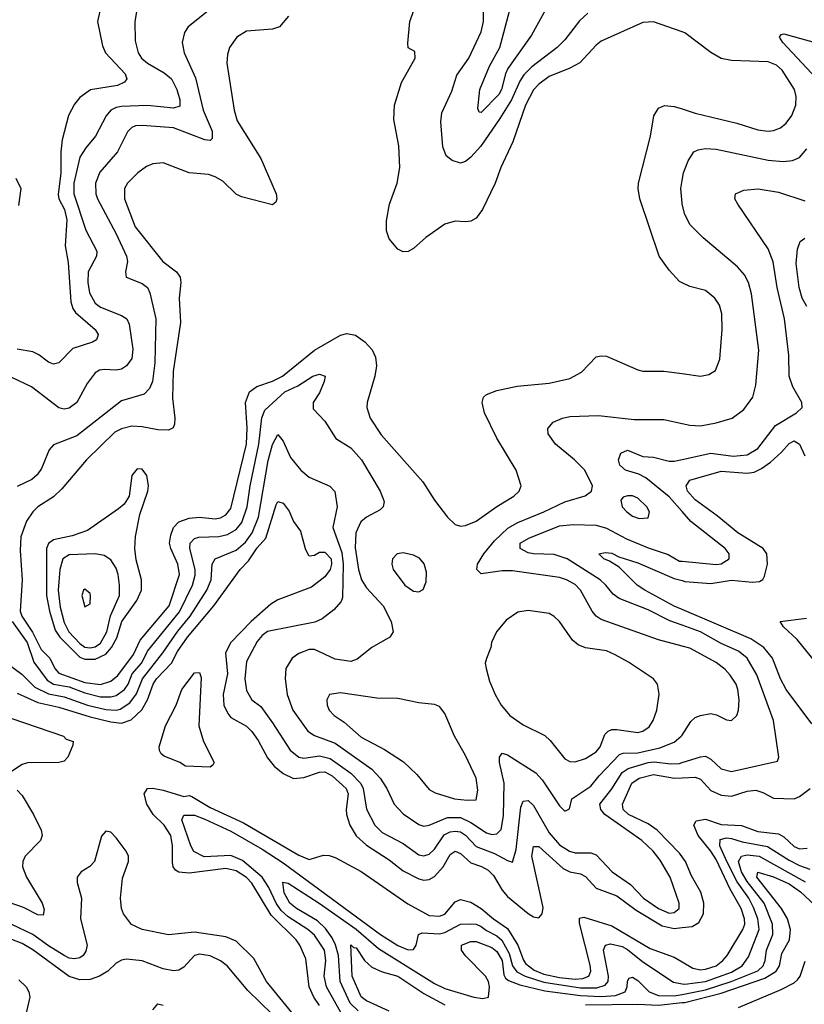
# Model space of a CAD drawing. Header units: inches. Extents: x 884549 to 1028252, y 526810 to 653624.
# Tile 675 of 1056: x 987460 to 990469, y 572463 to 576237. Entities that reach past the tile are written whole.
import ezdxf

# ---------------------------------------------------------------- set-up
doc = ezdxf.new("R2010")
doc.units = ezdxf.units.IN
doc.header["$MEASUREMENT"] = 0
doc.layers.add('A9587', color=7, linetype='Continuous')
doc.layers.add('A9597', color=7, linetype='Continuous')

msp = doc.modelspace()

# ---------------------------------------------------------------- linework, layer by layer
at = {"layer": 'A9587', "color": 5}
for points, elevation in [([(987910, 576282.9), (987901.2, 576230), (987903.4, 576156.6), (987914.2, 576110), (987927.2, 576090), (987949.5, 576070), (988013.8, 576033.8), (988042.4, 576010), (988062.1, 575970), (988074.1, 575930), (988073.7, 575906.2), (988050, 575898.4), (987950, 575908.6), (987850, 575904.5), (987830, 575901.1), (987810, 575890.5), (987791.3, 575868.7), (987750.8, 575790), (987713.6, 575746.4), (987691.1, 575710), (987667.1, 575610), (987667, 575570), (987714.1, 575430), (987756, 575350), (987754.2, 575330), (987722.8, 575270), (987720.7, 575230), (987727.5, 575190), (987750, 575150.9), (987770, 575135.6), (987850, 575102.8), (987870.2, 575090), (987880.1, 575070), (987894, 574974), (987890, 574938.9), (987870.1, 574909.9), (987850, 574897.3), (987830, 574893.9), (987783.3, 574896.6), (987766.6, 574893.4), (987750, 574883.5), (987718.1, 574841.9), (987679.3, 574770), (987650, 574747.7), (987630, 574744.5), (987610, 574749.8), (987504.7, 574830), (987430, 574865.7)], 2140), ([(988220.1, 576299.9), (988106, 576210), (988092.1, 576187.9), (988083.2, 576150), (988090.2, 576110), (988134.7, 576014.7), (988163, 575890), (988197.7, 575810), (988198, 575782), (988190, 575774.3), (988170, 575776.8), (988050, 575822.4), (987930, 575832), (987904.2, 575830), (987890, 575824.1), (987873.2, 575806.8), (987835.1, 575730), (987767.2, 575652.8), (987750.6, 575610), (987751.5, 575570), (987757.9, 575550), (987830, 575415.9), (987869.5, 575330), (987872.8, 575310), (987866, 575270), (987868.7, 575250), (987930, 575225.4), (987950.1, 575210.1), (987959.5, 575190), (987981.6, 575090), (987977.7, 574922.3), (987969, 574850), (987957.2, 574822.8), (987937.8, 574802.2), (987850, 574775.8), (987678.5, 574641.5), (987590, 574606.8), (987572.4, 574587.6), (987543.2, 574516.8), (987527, 574493), (987506, 574474), (987450, 574447.3)], 2160), ([(990000, 576190.3), (989890, 576229.1), (989850, 576226), (989690, 576154.7), (989670, 576139.8), (989608, 576072), (989570, 576051.6), (989490, 576018.9), (989450.1, 575990), (989430, 575968.1), (989399.4, 575910), (989351.4, 575768.6), (989304.8, 575670), (989282.6, 575610), (989234.3, 575510), (989210, 575476.8), (989190, 575465.1), (989170, 575462), (989130, 575465.3), (989090, 575453.8), (989017.2, 575402.8), (988970, 575359.7), (988950, 575348.3), (988930, 575346.9), (988910, 575356.9), (988877, 575397), (988867.1, 575427.2), (988866.4, 575466.4), (988878.6, 575530), (988907.4, 575610), (988917.3, 575670), (988913.9, 575753.9), (988894.2, 575854.2), (988897.5, 575910), (988924.2, 575995.8), (988976.9, 576090), (988975.3, 576115.3), (988950, 576129.2), (988947.7, 576147.7), (988955.8, 576230), (988978.2, 576290)], 2180), ([(989490, 576300.3), (989422.1, 576177.9), (989332.2, 576050), (989322.4, 576030), (989308, 575970), (989297.4, 575950), (989230, 575881.2), (989222, 575882), (989216.2, 575896.2), (989224.7, 575970), (989261.5, 576058.5), (989301.7, 576130), (989338.1, 576270)], 2140), ([(987767.8, 576270), (987758.1, 576230), (987776.9, 576136.9), (987788.8, 576110), (987865, 576030), (987870.4, 576010), (987861.9, 575998.1), (987835.5, 575984.5), (987731.6, 575968.4), (987690, 575939.3), (987670, 575912.9), (987647.3, 575870), (987623.3, 575776.7), (987617.6, 575730), (987617.5, 575650), (987607.2, 575567.2), (987610.1, 575550), (987632.1, 575510), (987641.3, 575470), (987634.5, 575370), (987645.8, 575305.8), (987656, 575156), (987663.7, 575130), (987674.3, 575114.3), (987748.9, 575050), (987761.2, 575030), (987758.8, 575021.2), (987754.5, 575010), (987738.6, 575001.4), (987663.9, 574976.1), (987610, 574921.8), (987590, 574916.5), (987570, 574924.7), (987533, 574953), (987510, 574964), (987450, 574973.7)], 2120), ([(988490.3, 576250), (988456.5, 576210), (988430, 576201.2), (988330, 576192.5), (988292.3, 576170), (988265, 576130), (988256.9, 576103.1), (988254.6, 576070), (988282.7, 575890), (988293.3, 575850), (988385.1, 575705.1), (988443.1, 575570), (988446, 575550), (988442.5, 575537.5), (988430, 575528), (988310, 575557.8), (988290, 575568.7), (988238.3, 575618.3), (988210, 575635.2), (988183.5, 575643.5), (988110, 575650.6), (988010, 575688.4), (987970, 575684.1), (987946.2, 575673.9), (987913.4, 575650), (987873.2, 575610), (987862.5, 575590), (987862.1, 575550), (987902.9, 575442.9), (988009.4, 575310), (988061.5, 575270), (988075.9, 575250), (988078.3, 575230), (988071.7, 575170), (988076.3, 575076.3), (988048.6, 574888.6), (988046, 574786), (988055, 574710), (988053.4, 574686.6), (988047.9, 574672.1), (988030, 574663.4), (987990, 574664.5), (987930, 574676.9), (987890, 574678.5), (987850, 574669.2), (987824.5, 574655.5), (987716.6, 574550), (987621.8, 574438.2), (987590, 574408.6), (987530.1, 574369.9), (987510, 574350.5), (987485.7, 574314.3), (987464.7, 574255.3), (987461.7, 574201.7), (987470, 574090), (987461.7, 573970), (987467.6, 573950), (987508.8, 573888.8), (987542.7, 573822.7), (987575.3, 573790), (987594.7, 573750), (987610, 573732.6), (987710, 573696.4), (987770, 573688.6), (987810, 573701.4), (987836.7, 573723.2), (987896.7, 573803.3), (987922, 573858), (988033, 573990), (988073, 574110), (988066.8, 574150), (988039.1, 574210), (988034.9, 574230), (988039.1, 574260.9), (988050, 574290.7), (988070, 574312), (988110, 574326.1), (988150, 574330.1), (988210, 574323.5), (988230, 574327.8), (988250, 574338.9), (988270, 574363.7), (988329.9, 574610), (988332.6, 574672.6), (988326.3, 574770), (988340.7, 574810), (988368.7, 574831.3), (988430, 574851.4), (988467.7, 574870), (988590, 574970.7), (988690, 575028.3), (988714.1, 575034.1), (988748, 575028), (988782.8, 575002.8), (988812.1, 574972.1), (988823.9, 574943.9), (988827.9, 574910), (988821.8, 574870), (988792.3, 574770), (988791.5, 574750), (988804.5, 574710), (988846, 574646), (989005.4, 574465.4), (989050, 574395.3), (989100.3, 574330), (989130, 574302.4), (989150, 574295.3), (989170, 574297.7), (989210, 574315.2), (989290, 574371.6), (989354.5, 574410), (989375.1, 574430), (989383.1, 574450), (989363.8, 574510), (989290, 574632.8), (989242.4, 574730), (989233, 574770), (989238.4, 574790), (989250, 574800.4), (989290, 574816), (989367.2, 574832.8), (989490, 574844), (989570, 574861.1), (989614, 574886), (989670, 574944.6), (989690, 574948.9), (989710, 574947.6), (989830, 574894.3), (989850, 574890.2), (989930, 574889.3), (990000, 574880.2)], 2180), ([(989638.2, 576261.8), (989606.8, 576233.2), (989550, 576160.3), (989520.9, 576130), (989424, 576056), (989393.7, 576026.2), (989377.9, 576002), (989346.3, 575930), (989301.3, 575858.7), (989227.6, 575752.4), (989190, 575709.8), (989170, 575692.9), (989150, 575687.3), (989117.7, 575697.7), (989095.7, 575715.7), (989082, 575750), (989074.9, 575845.1), (989079.3, 575880.7), (989116.8, 575963.2), (989136, 576024), (989182.2, 576090), (989229.8, 576190), (989238.6, 576230), (989238, 576278)], 2160), ([(990000, 575228.9), (989990, 575233.8), (989950, 575276.4), (989911.4, 575330), (989838.4, 575550), (989831.2, 575590), (989832.7, 575610), (989879.3, 575790), (989891.8, 575868.2), (989910, 575897.6), (989932.1, 575907.9), (989970, 575904.7), (990000, 575894.8)], 2180), ([(987445.4, 575630), (987464, 575590), (987455.1, 575524.9)], 2080), ([(990000, 575533.4), (989994.8, 575590), (990000, 575620.4)], 2160), ([(987430.7, 573930), (987488.5, 573850), (987513.7, 573773.7), (987564.8, 573704.8), (987590, 573689.4), (987650, 573679.1), (987710, 573656.2), (987770, 573641.1), (987810, 573641), (987830, 573646.7), (987861.9, 573670), (987875.6, 573690), (987891.9, 573730), (987928, 573772), (987950, 573817), (988072.7, 573967.3), (988122.8, 574070), (988132.8, 574107.2), (988133.1, 574130), (988112.8, 574210), (988113.7, 574230), (988130, 574248.7), (988146.6, 574253.4), (988224.1, 574255.9), (988256.5, 574263.5), (988290, 574282.4), (988312.2, 574310), (988331.6, 574370), (988343.5, 574450), (988376.6, 574610), (988388.5, 574711.5), (988400.2, 574739.8), (988476.5, 574810), (988526.3, 574833.8), (988583.5, 574870), (988610, 574878), (988630.8, 574870.8), (988627.6, 574850), (988610, 574806.3), (988585.6, 574770), (988585.3, 574745.3), (988630, 574698.7), (988671.6, 574631.6), (988730, 574596), (988770.1, 574550), (988842.4, 574430), (988857.4, 574390), (988853.7, 574370), (988842.2, 574357.8), (988790, 574330.7), (988768.3, 574311.7), (988749.4, 574270.6), (988746.9, 574213.1), (988759.7, 574130), (988770.6, 574090), (988790, 574059.5), (988854, 573990), (988884.7, 573930), (988891.5, 573890), (988879.5, 573870), (988810.3, 573830), (988754.5, 573785.5), (988730, 573776.5), (988670, 573785.2), (988590, 573822.2), (988570, 573822.9), (988530, 573807.8), (988505.3, 573790), (988481.1, 573750), (988478, 573710), (988485.7, 573650), (988507.8, 573590), (988565.1, 573510), (988590, 573493.3), (988670, 573463.5), (988810, 573363.6), (988842.4, 573330), (988867.7, 573290), (988896.2, 573230), (988930, 573192.7), (988990, 573151.9), (989010, 573145.7), (989030, 573149.1), (989100.7, 573179.4), (989150, 573178.5), (989190, 573159.8), (989250, 573119.7), (989270, 573114.1), (989290, 573116), (989306.7, 573133.3), (989315.1, 573184.9), (989318.1, 573310), (989299.5, 573390), (989299.9, 573410), (989310, 573425), (989330, 573419.6), (989438.8, 573350), (989463.3, 573323.3), (989530, 573223.7), (989550, 573203.1), (989567.6, 573212.4), (989577.6, 573250), (989650, 573298.7), (989681.7, 573338.3), (989759.9, 573420.1), (989774, 573426), (989830, 573426.9), (989914.7, 573445.3), (989970, 573467.7), (989996.8, 573490), (990000, 573495)], 2160), ([(990000, 573835.4), (989910, 573859.9), (989690, 573937.9), (989670.7, 573950.7), (989654.9, 573970), (989609.9, 574050), (989590, 574071.4), (989557.2, 574090), (989530, 574098.3), (989350, 574124.5), (989310, 574124.9), (989230, 574113.1), (989213.1, 574130), (989215.8, 574150), (989240.2, 574190), (989280.9, 574239.1), (989331.7, 574288.3), (989370, 574310.1), (989470, 574350.1), (989550, 574388.5), (989627.9, 574412.1), (989652.8, 574430), (989656.9, 574450), (989627.1, 574510), (989587.4, 574550), (989514.6, 574610), (989486, 574650), (989485.1, 574670), (989505.6, 574694.4), (989540.9, 574710), (989570, 574716.3), (989680, 574720), (989816, 574704), (989930, 574705), (990000, 574689.4)], 2160), ([(987410, 573772.2), (987468.8, 573728.8), (987518.3, 573678.3), (987570, 573652.3), (987630, 573641.6), (987719.4, 573610), (987790, 573593.2), (987829.7, 573590.3), (987845.7, 573594.3), (987881.7, 573618.4), (987907.6, 573652.4), (987930.5, 573710), (988009, 573810), (988066.7, 573893.3), (988113.8, 573950), (988178.1, 574050), (988193.9, 574090), (988198.4, 574150), (988209.1, 574170), (988290, 574203.7), (988325.6, 574234.4), (988351.6, 574270), (988375.3, 574330), (988413.2, 574546.8), (988430, 574608.9), (988450, 574646.7), (988470, 574621.1), (988498.9, 574558.9), (988538.5, 574510), (988570, 574483.5), (988648.8, 574448.8), (988668, 574428), (988677.5, 574370), (988661, 574290), (988694.8, 574194.8), (988700.7, 574150), (988698.2, 574021.8), (988693.2, 574006.8), (988664.9, 573975.1), (988619.2, 573940.8), (988592.2, 573927.8), (988410, 573891.2), (988390, 573876.8), (988370, 573853.6), (988330, 573776.3), (988323.3, 573710), (988330, 573665.5), (988350, 573630.4), (988384.2, 573604.2), (988430, 573542.2), (988497, 573437), (988530, 573409.6), (988550, 573406.4), (988610, 573414.8), (988650, 573405.5), (988730, 573349), (988768.7, 573308.7), (988776.6, 573290), (988790.1, 573210.1), (988821.5, 573150), (988850, 573121.7), (988930, 573079.6), (988990, 573035.8), (989010, 573032.4), (989030, 573038.7), (989050, 573058), (989088.2, 573111.8), (989110, 573123.4), (989130, 573126.6), (989150, 573123.3), (989170, 573111.1), (989210, 573067.5), (989281.1, 573041), (989330, 573013.7), (989350, 573007.4), (989363.6, 573056.4), (989382.1, 573217.9), (989390, 573241.2), (989410, 573244.4), (989430, 573224.5), (989490, 573119.8), (989530, 573074.1), (989568.4, 573050), (989590, 573043.1), (989650, 573043.8), (989670, 573035.2), (989731.5, 572970), (989801.9, 572921.9), (989852.2, 572870), (989910, 572829.7), (989950, 572812.6), (989970, 572814.1), (989989, 572830), (989989.2, 572850), (989953.7, 572950), (989915.8, 573015.8), (989889.4, 573049.4), (989845.5, 573090), (989703.7, 573190), (989688, 573210), (989684.6, 573230), (989730, 573289), (989770, 573351.5), (989793.3, 573366.7), (989870, 573389.6), (989892.5, 573392.5), (989955, 573385), (989990, 573386.1), (990000, 573389.3)], 2140), ([(990000, 574351.6), (989950, 574407.6), (989861.1, 574481.1), (989834.5, 574494.5), (989782.3, 574510), (989761.1, 574530), (989756.1, 574550), (989764.6, 574575.4), (989790, 574586.5), (989850, 574562.7), (989890, 574559.5), (989950, 574544.5), (989970, 574545.2), (990000, 574551.7)], 2140), ([(987450, 573655.6), (987530, 573619.8), (987610, 573601.9), (987730, 573564.7), (987810, 573545), (987850, 573540), (987886.9, 573553.1), (987928.3, 573591.7), (987950.4, 573629.6), (987972.2, 573690), (987984.3, 573710), (988041.6, 573770), (988065.2, 573814.8), (988103.7, 573870), (988204.2, 573990), (988305.5, 574130), (988336.8, 574163.2), (988370, 574212.2), (988403.7, 574250), (988442.9, 574377.1), (988450, 574390.2), (988470, 574383.5), (988493.5, 574353.5), (988510, 574313.7), (988536.8, 574276.8), (988554, 574210), (988566.1, 574186.1), (988570, 574181.5), (988590, 574184.7), (988610, 574195.9), (988630, 574195.5), (988653.8, 574170), (988656.1, 574150), (988650.6, 574130), (988630, 574101.9), (988578.3, 574061.7), (988450, 574012.9), (988423, 573997), (988348, 573930), (988270.1, 573850), (988248.9, 573810), (988256.3, 573730), (988240.1, 573650), (988242.6, 573610), (988257.9, 573577.9), (988270, 573562.2), (988330, 573529), (988350, 573508.8), (988374.4, 573474.4), (988410, 573408), (988435.2, 573375.2), (988470, 573346.9), (988510, 573328.8), (988550, 573331.9), (988610, 573352.7), (988630, 573353.3), (988658.3, 573338.3), (988711.9, 573290), (988719.2, 573270), (988711.8, 573210), (988713.5, 573190), (988725.5, 573150), (988750, 573107.9), (988790, 573072.6), (988877.1, 573017.1), (988930, 572974.8), (988990, 572943.5), (989010, 572938.5), (989030, 572940.5), (989050, 572952.4), (989083.5, 572990), (989110, 573036.4), (989130, 573049.6), (989150, 573040.3), (989190, 573005.3), (989231.3, 572991.3), (989256.6, 572976.6), (989276.3, 572956.3), (989310, 572899.6), (989330, 572876.3), (989410, 572811.1), (989430, 572798.1), (989450, 572794.5), (989463.2, 572810), (989466.6, 572833.4), (989423.3, 573030), (989430, 573067.7), (989450, 573067.5), (989543.7, 572983.7), (989570, 572971.1), (989610, 572962.9), (989630, 572953), (989670, 572908), (989750, 572878.5), (989823.6, 572823.6), (989923.9, 572763.9), (989970, 572753.5), (990000, 572757)], 2120), ([(990000, 573915.5), (989952.6, 573932.6), (989870, 573974.8), (989758.8, 574018.8), (989735.4, 574035.4), (989707.9, 574070), (989685.2, 574090), (989559.2, 574170), (989510, 574187.6), (989430, 574189.4), (989410, 574193.7), (989379.5, 574210), (989379.2, 574230), (989412.7, 574250), (989530, 574296.4), (989582.3, 574302.3), (989670, 574299), (989710, 574287.9), (989787, 574247), (989870, 574212.1), (989947.1, 574187.1), (989990, 574161.6), (990000, 574160.8)], 2140), ([(990000, 573976.2), (989970, 573989.1), (989856.5, 574050), (989827.7, 574070), (989758.9, 574138.9), (989722, 574162), (989699.7, 574170), (989680.9, 574190), (989705.3, 574194.7), (989730, 574191.7), (989757.7, 574177.7), (989830, 574155.5), (989970, 574094.7), (990000, 574086.8)], 2120), ([(987375.8, 573575.8), (987627.7, 573490), (987638.7, 573478.7), (987664.7, 573470), (987663.6, 573456.4), (987644.7, 573410), (987630, 573395.3), (987610.2, 573389.8), (987490, 573388.2), (987470, 573381.6), (987420.3, 573350)], 2080), ([(990000, 573028.3), (989990, 573041.8), (989904.4, 573130), (989870, 573154.2), (989794.6, 573190), (989774.5, 573210), (989770.8, 573230), (989807.3, 573310), (989834.7, 573330), (989890, 573343.6), (989970.8, 573329.2), (990000, 573330.9)], 2120), ([(987450, 573283.9), (987470, 573263.5), (987513.3, 573190), (987541.9, 573130), (987545.8, 573110), (987540.4, 573090), (987481.5, 573030), (987471.9, 573010), (987470.4, 572990), (987486.3, 572950), (987546.2, 572850), (987553.6, 572826.4), (987550, 572804.9), (987530, 572805.6), (987474.2, 572834.2), (987390, 572863.8)], 2080), ([(988610, 572457.9), (988587.4, 572490), (988570.3, 572530), (988556.8, 572636.8), (988534.5, 572690), (988519.9, 572710), (988423.8, 572803.8), (988350, 572927.4), (988330, 572948.8), (988290, 572974.5), (988250, 572982.8), (988110, 572965.4), (988070, 572968.7), (988057.3, 572977.3), (988049.1, 572989.1), (988046.1, 573006.1), (988046.4, 573070), (988039.1, 573110), (988013.8, 573150), (987971.8, 573190), (987947.3, 573230), (987936.8, 573270), (987949.7, 573290), (987970, 573291), (988010, 573283.4), (988090, 573259.8), (988110, 573263.5), (988119.8, 573259.8), (988190, 573217.2), (988318.6, 573158.6), (988530, 573034.6), (988570, 573018), (988625.4, 573034.6), (988646.6, 573033.4), (988670, 573025.2), (988770, 572972.3), (988948.3, 572848.3), (989030, 572803.6), (989070, 572800.3), (989090, 572808.8), (989130, 572855.6), (989150, 572864.1), (989190, 572853.6), (989230, 572829.7), (989276.9, 572790), (989330, 572753.3), (989370.6, 572690), (989391.3, 572631.3), (989399.4, 572619.4), (989433.3, 572593.3), (989470, 572578.5), (989530, 572565.2), (989590, 572559), (989618.9, 572561.1), (989642.3, 572570), (989649.5, 572590), (989647, 572613), (989606.1, 572773.9), (989606.8, 572793.2), (989623, 572797), (989730, 572763.3), (989877.1, 572677.1), (989970, 572643), (990000, 572625.5)], 2080), ([(988691.9, 572431.9), (988635.9, 572530), (988627.4, 572570), (988633.4, 572630), (988628.6, 572670), (988590, 572727.9), (988564.5, 572750), (988490, 572797.5), (988462.7, 572822.7), (988443.2, 572850), (988415.4, 572910), (988390.3, 572950.3), (988313.9, 573013.9), (988270, 573033.1), (988167.5, 573027.5), (988128.2, 573048.2), (988116.1, 573070), (988082.1, 573170), (988090, 573187.4), (988130, 573188.1), (988170, 573172.8), (988270, 573126.9), (988390, 573057), (988470, 573005), (988844, 572730), (988910, 572687.9), (988950, 572671.5), (988970, 572673.4), (988980.5, 572690), (988989.8, 572730.2), (989003, 572737), (989070, 572732.3), (989090, 572737.8), (989150, 572769.7), (989188.2, 572771.8), (989210, 572769.4), (989230, 572760.9), (989250, 572745.1), (989290, 572725.7), (989309, 572709), (989337.3, 572657.3), (989349.8, 572609.8), (989366.8, 572586.8), (989398.5, 572570), (989470, 572547), (989610, 572525.7), (989673.6, 572526.4), (989704.5, 572535.5), (989716.2, 572550), (989717.2, 572570), (989698.2, 572670), (989705.8, 572690), (989725.1, 572694.9), (989770, 572683.9), (989790, 572673), (989850, 572625.2), (989967.4, 572547.4), (990000, 572541.3)], 2060), ([(988606.1, 572306.1), (988406.1, 572550), (988358.4, 572638.4), (988290, 572704.5), (988250, 572721.4), (988130, 572739.7), (988030, 572729.3), (987930, 572749.9), (987888.6, 572768.6), (987858.4, 572810), (987850.8, 572830), (987846.2, 572870), (987853.6, 572946.4), (987876.7, 573010), (987877.1, 573030), (987868.2, 573050), (987830, 573100.5), (987810, 573122.4), (987790, 573127), (987773.1, 573106.9), (987747.2, 573010), (987729, 572991), (987695.3, 572970), (987680.2, 572950), (987679.8, 572930), (987697, 572870), (987693.1, 572790), (987719.2, 572690), (987714.2, 572665.8), (987703.1, 572650), (987690, 572641.1), (987670, 572636.7), (987650, 572639.8), (987630, 572649.7), (987570, 572686.4), (987510, 572730.6), (987430, 572768.4)], 2120), ([(988757.9, 572437.9), (988727.1, 572467.1), (988688.3, 572550), (988683, 572650), (988671.1, 572691.1), (988657.9, 572717.9), (988632.8, 572752.8), (988602.2, 572782.2), (988520.9, 572830), (988496, 572850), (988473.5, 572890), (988468.9, 572931.1), (988490, 572927.5), (988608.5, 572850), (988750.4, 572750.4), (988836.4, 572676.4), (989050, 572542.4), (989090, 572523.8), (989201.1, 572490), (989235.3, 572484.7), (989257.6, 572490), (989262, 572530), (989257.2, 572550), (989246, 572570), (989168.9, 572648.9), (989154.1, 572670), (989153.8, 572690), (989190, 572703.9), (989210, 572703.1), (989270, 572680.7), (989290, 572665.2), (989310.4, 572630), (989315.9, 572575.9), (989323, 572563), (989334.5, 572554.5), (989377.7, 572537.7), (989474, 572514), (989610, 572497), (989690, 572492.8), (989744.1, 572495.9), (989781.2, 572510), (989789.1, 572530), (989790, 572550.8), (989796.9, 572563.1), (989810, 572567.1), (989830, 572553.6), (989873.2, 572510), (989910, 572496.1), (989970, 572494.9), (990000, 572500.6)], 2040), ([(988430, 572424.2), (988335.1, 572515.1), (988255.6, 572610), (988229.9, 572629.9), (988190, 572648.8), (988150, 572654.9), (988130.1, 572649.9), (988090, 572604.8), (988070, 572593), (988050, 572591.2), (988010, 572598.7), (987930, 572628.8), (987870, 572636), (987850, 572632.3), (987830, 572620.4), (987797.6, 572590), (987766, 572570), (987730, 572557.9), (987690, 572556.6), (987650, 572569), (987510, 572672.1), (987470, 572695.9), (987430, 572711.2)], 2140), ([(988876.3, 572436.3), (988790, 572475.6), (988770, 572490.9), (988735.1, 572570), (988730, 572690.2), (988740.4, 572680.4), (988750, 572679.3), (988782.3, 572630), (988810, 572605.2), (988850, 572586.6), (988910, 572570.8), (989010, 572504.7), (989090, 572460.4)], 2020), ([(987456.3, 572556.3), (987484.5, 572530), (987495.3, 572510), (987499.3, 572490), (987484.2, 572430)], 2140), ([(989630, 572460.1), (989830, 572463.5), (989910, 572459.6), (990000, 572469.1)], 2020), ([(987970, 572442), (987990, 572464), (988010, 572459.3)], 2140)]:
    msp.add_lwpolyline(points, dxfattribs=dict(at, elevation=elevation))
for points, elevation in [([(987910, 574515.5), (987890.2, 574490), (987879.7, 574410), (987860, 574380), (987838.6, 574361.4), (987720.4, 574279.6), (987661, 574259), (987590, 574243.4), (987570.8, 574229.1), (987562.3, 574210), (987562.4, 574030), (987574.4, 573970), (987596.3, 573896.3), (987613.5, 573870), (987690, 573793.2), (987710, 573785.4), (987750, 573786.2), (987790, 573805.4), (987812.2, 573830), (987831.9, 573868.1), (987851.3, 573930), (987908.9, 574010), (987926.7, 574050), (987927.1, 574090), (987906.3, 574166.3), (987902, 574210), (987904, 574256), (987920.1, 574339.9), (987951.3, 574430), (987953.4, 574450), (987947.1, 574490), (987930, 574514)], 2220), ([(989790, 574412.2), (989773.6, 574406.4), (989764.5, 574395.5), (989770.2, 574370), (989787.6, 574350), (989810, 574333.8), (989835.2, 574324.8), (989870, 574327.4), (989875, 574350), (989864.5, 574370), (989830, 574402.9), (989810, 574411.3)], 2160), ([(987749.9, 574189.9), (987650, 574185.1), (987625.6, 574170), (987613.6, 574130), (987608.1, 574050), (987615.5, 573984.5), (987630, 573926.1), (987648.5, 573890), (987690, 573845.5), (987710, 573832.1), (987730, 573828.6), (987750, 573832.8), (987770, 573846.8), (987794, 573890), (987808.2, 573951.8), (987842.7, 574030), (987843.3, 574070), (987837.1, 574110), (987830, 574134.5), (987810, 574167.1), (987783.3, 574183.3)], 2240), ([(988930, 574192.9), (988908, 574190), (988889, 574170), (988886.9, 574150), (988891.5, 574130), (988936.5, 574070), (988970, 574046.4), (988990, 574043.6), (989007.2, 574052.8), (989018.2, 574081.8), (989019.5, 574119.5), (989010.8, 574150.8), (988993.2, 574173.2), (988970, 574183.9)], 2180), ([(987710, 574053.6), (987704.9, 574050), (987698.4, 574030), (987710, 573986), (987730, 573998), (987732, 574030), (987730, 574037.2)], 2260), ([(989410, 573971.7), (989370, 573966), (989325.3, 573934.7), (989288.7, 573890), (989268.5, 573850), (989266.4, 573830), (989250, 573788.7), (989245.3, 573770), (989248.7, 573750), (989261.6, 573701.6), (989282.6, 573650), (989306, 573610), (989338.9, 573570), (989390, 573533.4), (989473.3, 573493.3), (989494.1, 573474.1), (989550, 573404.2), (989570, 573393.8), (989590, 573392.6), (989630, 573405.5), (989670, 573430.1), (989685.3, 573450), (989703.3, 573496.7), (989716.1, 573510), (989730, 573516.1), (989750, 573516.5), (989830, 573504.6), (989850, 573509.6), (989873.2, 573526.8), (989889.5, 573550.5), (989902.8, 573590), (989912.2, 573652.2), (989905.6, 573690), (989889.7, 573710), (989794.5, 573774.5), (989742.7, 573802.7), (989710, 573817.4), (989630, 573829.8), (989601.1, 573841.1), (989579.2, 573859.2), (989530, 573929.7), (989510, 573949.7), (989490, 573961)], 2180), ([(988190, 573371.5), (988095.8, 573375.8), (988074.2, 573390), (988013.4, 573413.4), (988002.3, 573422.3), (987995.5, 573435.5), (987994.4, 573450), (988019.2, 573530), (988059.5, 573610), (988082, 573670), (988130, 573732.9), (988150, 573734), (988155.8, 573715.8), (988147.5, 573530), (988164.3, 573470), (988205.3, 573390), (988200.6, 573379.4)], 2080), ([(988690, 573656.5), (988648.4, 573650), (988637.4, 573630), (988638.5, 573610), (988647.1, 573590), (988665.3, 573570), (988703.7, 573543.7), (988770, 573487), (988859.3, 573439.3), (988932.3, 573392.3), (988983.1, 573343.1), (989030, 573286.3), (989053.7, 573273.7), (989127.7, 573250), (989175.2, 573244.8), (989210, 573246.4), (989216.6, 573283.4), (989210.8, 573330), (989170, 573417), (989127.1, 573490), (989090, 573577.2), (989070, 573603.7), (989050, 573611.8), (988990, 573618.9), (988910, 573635.6), (988830, 573636.1)], 2180)]:
    msp.add_lwpolyline(points, close=True, dxfattribs=dict(at, elevation=elevation))
at = {"layer": 'A9597', "color": 5}
for points, elevation in [([(990000, 575894.8), (990050, 575878.3), (990210, 575840.1), (990290, 575814.5), (990330, 575809.5), (990350, 575812), (990377.4, 575822.7), (990399.5, 575840.5), (990420.6, 575870), (990436.7, 575910), (990437.4, 575942.6), (990430.4, 575970), (990383.6, 576043.6), (990362.5, 576062.5), (990330, 576075.9), (990190, 576080.9), (990150, 576088.2), (990110, 576110.8), (990010, 576186.8), (990000, 576190.3)], 2180), ([(990513.5, 576013.5), (990386.6, 576150), (990373.6, 576170), (990380.1, 576179.9), (990390, 576182.6), (990510.1, 576150.1)], 2160), ([(990000, 575620.4), (990005, 575650), (990023.5, 575696.5), (990044.4, 575730), (990061.3, 575738.7), (990090, 575743), (990130, 575740.9), (990330, 575698.5), (990386.9, 575693.1), (990423.1, 575696.9), (990450, 575708.4), (990478.4, 575741.6)], 2160), ([(990000, 574551.7), (990110, 574575.5), (990195.5, 574564.5), (990250, 574568.7), (990290, 574593.5), (990358.5, 574681.5), (990438.9, 574730), (990460.7, 574750), (990459.7, 574770), (990425, 574830), (990410.7, 574870), (990408.8, 574951.2), (990392.2, 575090), (990364.7, 575210), (990349.5, 575309.5), (990330, 575358.2), (990213.3, 575530), (990202.2, 575550), (990204.2, 575570), (990236.1, 575583.9), (990291.8, 575588.2), (990370, 575575.7), (990470, 575543)], 2140), ([(990000, 574689.4), (990030, 574682.7), (990070, 574680.1), (990131.1, 574691.1), (990192.1, 574710), (990236.7, 574743.3), (990271.4, 574790), (990283.3, 574836.7), (990293.7, 574970), (990265.9, 575185.9), (990254.7, 575230), (990239.2, 575259.2), (990212.9, 575290), (990080.4, 575400.4), (990030.7, 575450.7), (990010.9, 575490), (990000.3, 575530), (990000, 575533.4)], 2160), ([(990478.2, 575138.2), (990460.9, 575170), (990449, 575210), (990437.3, 575302.7), (990442.1, 575357.9), (990453.2, 575386.8), (990470, 575400.2)], 2120), ([(990000, 574880.2), (990070, 574871.2), (990102.5, 574877.5), (990127.9, 574892), (990144.5, 574935.5), (990153.6, 575050), (990152.5, 575110), (990143, 575143), (990125.3, 575170), (990090, 575198.4), (990030, 575214.2), (990000, 575228.9)], 2180), ([(990000, 574086.8), (990010, 574084.1), (990110, 574075.5), (990190, 574088), (990270, 574080.6), (990297, 574083), (990310, 574090.8), (990316.2, 574103.8), (990327.7, 574150), (990325.1, 574190), (990311, 574210), (990213.1, 574270), (990135, 574335.1), (990050, 574397), (990020.9, 574430), (990015.8, 574450), (990030, 574471.5), (990150, 574506.8), (990250, 574498.2), (990276.9, 574503.1), (990303.8, 574516.3), (990338.6, 574541.4), (990380.9, 574579.1), (990410, 574612.9), (990430, 574622.3), (990450, 574610.3), (990470, 574564.6)], 2120), ([(990000, 574160.8), (990130, 574149.2), (990150, 574151), (990180.3, 574170), (990180.8, 574190), (990165.6, 574210), (990033.8, 574313.8), (990000, 574351.6)], 2140), ([(990497.8, 573537.8), (990399, 573670), (990376.7, 573710), (990346.6, 573790), (990313, 573830), (990263.3, 573863.3), (990000, 573976.2)], 2120), ([(990512.9, 573772.9), (990441, 573861), (990389.3, 573910), (990376.4, 573930), (990477.1, 573942.9)], 2080), ([(990000, 573389.3), (990070, 573411.8), (990090, 573413.4), (990110, 573403), (990150, 573365.7), (990190, 573355), (990365.4, 573394.6), (990371.5, 573410), (990350.4, 573550), (990286.3, 573726.3), (990250, 573789.9), (990216.7, 573816.7), (990150, 573845.2), (990070.2, 573890.2), (990000, 573915.5)], 2140), ([(990000, 573495), (990033.4, 573546.6), (990050, 573561.8), (990070, 573570.2), (990110, 573576.9), (990132.4, 573572.4), (990170, 573553.1), (990190, 573550.3), (990209.8, 573570.2), (990215.9, 573590), (990219, 573630), (990214.2, 573670), (990206.9, 573690), (990184.8, 573724.8), (990165.7, 573745.7), (990130, 573772.7), (990030, 573827.3), (990000, 573835.4)], 2160), ([(990000, 573330.9), (990050, 573333.9), (990070, 573326.1), (990110, 573282.1), (990150, 573264.4), (990190, 573261.1), (990250, 573279.9), (990283.2, 573283.2), (990310, 573274.6), (990350, 573253.3), (990430, 573250.1), (990450, 573259), (990491.6, 573290)], 2120), ([(990000, 572625.5), (990041.3, 572601.3), (990070, 572594.9), (990090, 572596.8), (990130, 572610.5), (990156.4, 572630), (990173, 572650), (990233.1, 572750), (990240.3, 572770), (990239.6, 572790), (990225.9, 572830), (990184.2, 572904.2), (990130, 573017.5), (990110, 573050), (990061.5, 573110), (990044.4, 573150), (990054.1, 573165.9), (990090, 573172.6), (990150, 573152.4), (990227.9, 573147.8), (990290, 573124.8), (990370, 573116.1), (990390, 573104.3), (990430, 573067.1), (990450, 573059.1), (990479, 573061)], 2080), ([(990000, 572541.3), (990010, 572539.4), (990089.6, 572549.6), (990190, 572585.5), (990230.8, 572610), (990255.1, 572644.9), (990295.8, 572750), (990290.2, 572790), (990273.9, 572833.9), (990255.4, 572870), (990211.7, 572931.7), (990171.6, 573010), (990145, 573070), (990145.9, 573094.1), (990170, 573100.8), (990190, 573098.5), (990230, 573085.3), (990327.7, 573067.7), (990410, 573015.1), (990450, 572995), (990490, 572981.3)], 2060), ([(990000, 572500.6), (990090, 572517.8), (990188.2, 572550), (990290, 572591.4), (990310.9, 572610), (990318.6, 572630), (990323.7, 572670), (990347.9, 572730), (990346.5, 572770), (990314.8, 572850), (990250, 572933.2), (990227.5, 572970), (990216.3, 573010), (990228, 573030), (990250, 573035.9), (990295, 573030), (990471.9, 572931.9)], 2040), ([(990000, 572757), (990038.5, 572761.5), (990063.7, 572776.3), (990081.6, 572810), (990082.7, 572850), (990072, 572892), (990035.7, 572955.6), (990013.6, 573010), (990000, 573028.3)], 2120), ([(990000, 572469.1), (990010, 572470.2), (990150, 572504.9), (990316.7, 572563.3), (990360.6, 572590), (990373.3, 572610), (990382.4, 572657.6), (990412, 572710), (990415.6, 572750), (990403.5, 572790), (990381.1, 572830), (990285.9, 572950), (990290, 572968.8), (990350, 572950.9), (990410, 572924.9), (990453.6, 572893.6), (990530, 572823.5)], 2020), ([(990216.4, 572450), (990380.3, 572519.7), (990430, 572545.4), (990443, 572557), (990452.5, 572570), (990472.4, 572627.6)], 1980)]:
    msp.add_lwpolyline(points, dxfattribs=dict(at, elevation=elevation))

doc.saveas('drawing.dxf')
